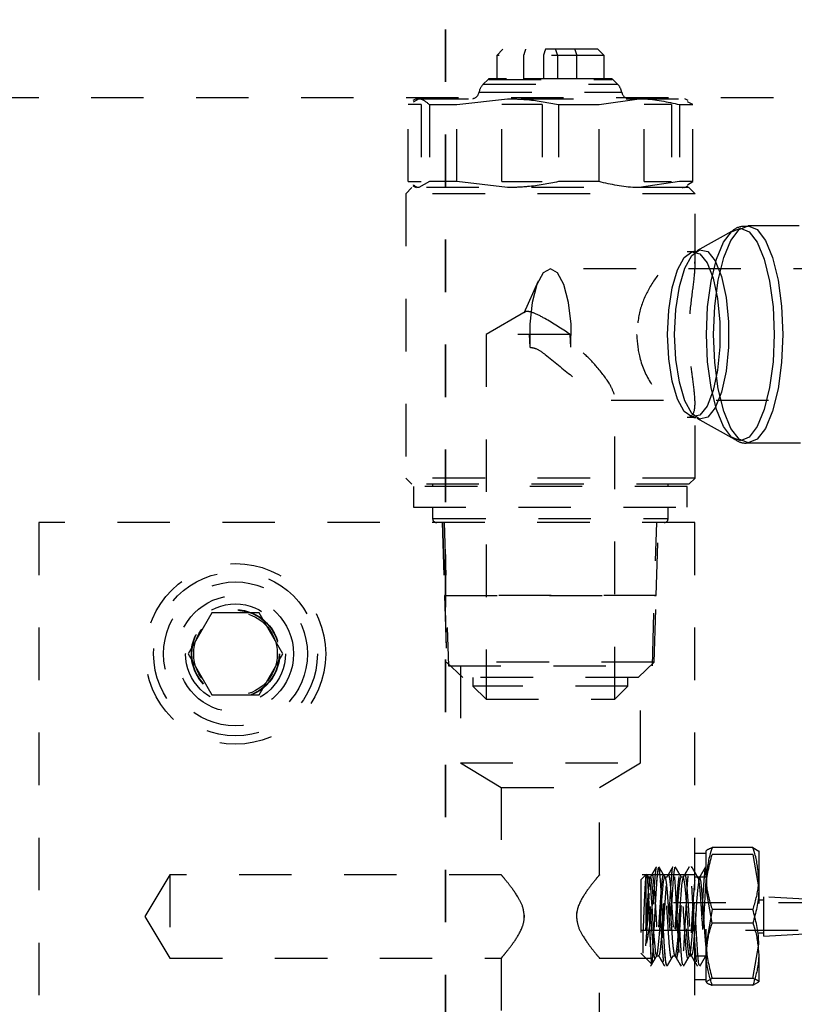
# Model space of a CAD drawing. Header units: inches. Extents: x 1880 to 2363, y -453 to -54.
# Tile 523 of 656: x 1901.94 to 1903.42, y -115.94 to -114.06. Entities that reach past the tile are written whole.
import ezdxf

# ---------------------------------------------------------------- set-up
doc = ezdxf.new("R2010")
doc.units = ezdxf.units.IN
doc.header["$LTSCALE"] = 0.5
doc.header["$MEASUREMENT"] = 0
doc.linetypes.add('HIDDEN', pattern=[0.225, 0.15, -0.075])
doc.linetypes.add('PHANTOM', pattern=[0.25, 0.125, -0.025, 0.025, -0.025, 0.025, -0.025])
doc.layers.add('SID-M-H', color=4, linetype='HIDDEN')

msp = doc.modelspace()

# ---------------------------------------------------------------- linework, layer by layer
at = {"color": 7, "linetype": 'PHANTOM', "lineweight": 35}
msp.add_line((1902.75267, -112.27932), (1902.75267, -129.63932), dxfattribs=at)
at = {"layer": 'SID-M-H'}
for p, q in [((1902.86211, -114.11692), (1902.8503, -114.12873)), ((1903.04322, -114.11692), (1902.86211, -114.11692)), ((1903.05503, -114.12873), (1903.04322, -114.11692)), ((1903.05503, -114.12873), (1902.8503, -114.12873)), ((1902.8503, -114.12873), (1902.8503, -114.17352)), ((1902.90201, -114.17313), (1902.90201, -114.12873)), ((1902.93933, -114.12873), (1902.93933, -114.17313)), ((1902.966, -114.12873), (1902.966, -114.17313)), ((1903.00332, -114.17313), (1903.00332, -114.12873)), ((1903.05503, -114.17352), (1903.05503, -114.12873)), ((1902.83379, -114.17468), (1902.82463, -114.18371)), ((1902.83512, -114.17468), (1903.07021, -114.17468)), ((1903.06876, -114.17352), (1902.83658, -114.17352)), ((1903.00332, -114.17313), (1902.90201, -114.17313)), ((1903.08071, -114.18371), (1903.07154, -114.17468)), ((1902.82514, -114.18371), (1903.08033, -114.18371)), ((1910.17767, -114.20932), (1897.67767, -114.20932)), ((1902.69676, -114.21123), (1902.69039, -114.21491)), ((1902.69158, -114.21698), (1902.70183, -114.21123)), ((1902.69676, -114.21123), (1903.20857, -114.21123)), ((1902.7742, -114.22259), (1902.87116, -114.21123)), ((1902.81736, -114.19861), (1903.08812, -114.19861)), ((1903.0453, -114.22259), (1903.12199, -114.21123)), ((1903.21494, -114.21491), (1903.20857, -114.21123)), ((1902.68157, -114.36916), (1902.68157, -114.22259)), ((1902.70665, -114.22259), (1902.68157, -114.22259)), ((1902.70665, -114.22259), (1902.70665, -114.36916)), ((1902.7221, -114.22259), (1902.7742, -114.22259)), ((1902.7221, -114.22259), (1902.7221, -114.36916)), ((1902.7742, -114.36916), (1902.7742, -114.22259)), ((1902.93721, -114.22259), (1902.86004, -114.22259)), ((1902.86004, -114.36916), (1902.86004, -114.22259)), ((1902.93721, -114.22259), (1902.93721, -114.36916)), ((1902.96812, -114.22259), (1903.0453, -114.22259)), ((1902.96812, -114.22259), (1902.96812, -114.36916)), ((1903.0453, -114.36916), (1903.0453, -114.22259)), ((1903.18323, -114.22259), (1903.13113, -114.22259)), ((1903.13113, -114.36916), (1903.13113, -114.22259)), ((1903.18323, -114.22259), (1903.18323, -114.36916)), ((1903.19868, -114.22259), (1903.19868, -114.36916)), ((1903.19868, -114.22259), (1903.22376, -114.22259)), ((1903.22376, -114.22259), (1903.21375, -114.21698)), ((1903.22376, -114.36916), (1903.22376, -114.22259)), ((1902.68889, -114.38052), (1902.67708, -114.39233)), ((1902.68157, -114.36916), (1902.70665, -114.36916)), ((1903.21645, -114.38052), (1902.68889, -114.38052)), ((1902.69064, -114.37699), (1902.69676, -114.38052)), ((1902.7221, -114.36916), (1902.70183, -114.38052)), ((1902.7742, -114.36916), (1902.7221, -114.36916)), ((1902.87116, -114.38052), (1902.7742, -114.36916)), ((1902.86004, -114.36916), (1902.93721, -114.36916)), ((1903.0453, -114.36916), (1902.96812, -114.36916)), ((1903.19868, -114.36916), (1903.12199, -114.38052)), ((1903.13113, -114.36916), (1903.18323, -114.36916)), ((1903.22376, -114.36916), (1903.19868, -114.36916)), ((1903.2035, -114.38052), (1903.20558, -114.3804)), ((1903.20857, -114.38052), (1903.21469, -114.37699)), ((1903.21374, -114.37535), (1903.22376, -114.36916)), ((1903.22826, -114.39233), (1903.21645, -114.38052)), ((1903.22826, -114.39233), (1902.67708, -114.39233)), ((1902.67708, -114.39233), (1902.67708, -114.93367)), ((1903.22826, -114.53015), (1903.22826, -114.39233)), ((1903.31244, -114.4604), (1903.32948, -114.45336)), ((1903.62669, -114.45336), (1903.32948, -114.45336)), ((1903.32948, -114.45336), (1903.34651, -114.4604)), ((1903.30317, -114.46075), (1903.23183, -114.50088)), ((1903.2823, -114.4847), (1903.29786, -114.46447)), ((1903.29656, -114.48105), (1903.31244, -114.4604)), ((1903.29786, -114.46447), (1903.31455, -114.45757)), ((1903.31455, -114.45757), (1903.33124, -114.46447)), ((1903.33124, -114.46447), (1903.34679, -114.4847)), ((1903.34651, -114.4604), (1903.36239, -114.48105)), ((1903.26895, -114.51688), (1903.2823, -114.4847)), ((1903.28292, -114.51389), (1903.29656, -114.48105)), ((1903.34679, -114.4847), (1903.36015, -114.51688)), ((1903.36239, -114.48105), (1903.37603, -114.51389)), ((1903.20766, -114.51345), (1903.22223, -114.50301)), ((1903.2088, -114.53363), (1903.22209, -114.50953)), ((1903.22598, -114.50257), (1903.21338, -114.50257)), ((1903.22209, -114.50953), (1903.23706, -114.4988)), ((1903.22223, -114.50301), (1903.23714, -114.50652)), ((1903.23706, -114.4988), (1903.25237, -114.5024)), ((1903.23714, -114.50652), (1903.25106, -114.52367)), ((1903.25237, -114.5024), (1903.26666, -114.52001)), ((1903.19471, -114.53692), (1903.20766, -114.51345)), ((1903.25106, -114.52367), (1903.26275, -114.55293)), ((1903.2587, -114.55881), (1903.26895, -114.51688)), ((1903.26666, -114.52001), (1903.27866, -114.55006)), ((1903.27246, -114.5567), (1903.28292, -114.51389)), ((1903.36015, -114.51688), (1903.3704, -114.55881)), ((1903.37603, -114.51389), (1903.38649, -114.5567)), ((1902.93888, -114.54278), (1902.9268, -114.56502)), ((1902.95267, -114.53505), (1902.93888, -114.54278)), ((1903.7158, -114.53505), (1902.95267, -114.53505)), ((1902.96645, -114.54278), (1902.95267, -114.53505)), ((1902.97853, -114.56502), (1902.96645, -114.54278)), ((1903.18454, -114.57134), (1903.19471, -114.53692)), ((1903.19835, -114.56896), (1903.2088, -114.53363)), ((1902.9295, -114.5584), (1902.90227, -114.61956)), ((1902.9268, -114.56502), (1902.91792, -114.59901)), ((1902.98741, -114.59901), (1902.97853, -114.56502)), ((1903.25226, -114.60764), (1903.2587, -114.55881)), ((1903.26275, -114.55293), (1903.27117, -114.59172)), ((1903.26589, -114.60655), (1903.27246, -114.5567)), ((1903.27866, -114.55006), (1903.28731, -114.58989)), ((1903.3704, -114.55881), (1903.37684, -114.60764)), ((1903.38649, -114.5567), (1903.39307, -114.60655)), ((1903.17805, -114.61363), (1903.18454, -114.57134)), ((1903.19169, -114.61239), (1903.19835, -114.56896)), ((1902.91792, -114.59901), (1902.91334, -114.64056)), ((1902.99199, -114.64056), (1902.98741, -114.59901)), ((1903.27117, -114.59172), (1903.27558, -114.63658)), ((1903.28731, -114.58989), (1903.29184, -114.63595)), ((1902.90457, -114.61705), (1902.83008, -114.66005)), ((1903.17582, -114.66005), (1903.17805, -114.61363)), ((1903.18941, -114.66005), (1903.19169, -114.61239)), ((1903.25006, -114.66005), (1903.25226, -114.60764)), ((1903.26364, -114.66005), (1903.26589, -114.60655)), ((1903.37684, -114.60764), (1903.37904, -114.66005)), ((1903.39307, -114.60655), (1903.39531, -114.66005)), ((1902.91334, -114.64056), (1902.91362, -114.68451)), ((1902.99171, -114.68451), (1902.99199, -114.64056)), ((1903.27558, -114.63658), (1903.27558, -114.68352)), ((1903.29184, -114.63595), (1903.29184, -114.68415)), ((1902.99038, -114.66005), (1902.83008, -114.66005)), ((1902.83008, -114.66005), (1902.83008, -115.35467)), ((1902.9123, -114.66005), (1902.91362, -114.68451)), ((1902.99171, -114.68451), (1902.99038, -114.66005)), ((1903.17805, -114.70647), (1903.17582, -114.66005)), ((1903.19169, -114.70771), (1903.18941, -114.66005)), ((1903.25226, -114.71245), (1903.25006, -114.66005)), ((1903.26589, -114.71354), (1903.26364, -114.66005)), ((1903.37904, -114.66005), (1903.37684, -114.71245)), ((1903.39531, -114.66005), (1903.39307, -114.71354)), ((1903.27558, -114.68352), (1903.27117, -114.72838)), ((1903.29184, -114.68415), (1903.28731, -114.73021)), ((1903.18454, -114.74876), (1903.17805, -114.70647)), ((1903.19835, -114.75114), (1903.19169, -114.70771)), ((1903.2587, -114.76128), (1903.25226, -114.71245)), ((1903.27246, -114.76339), (1903.26589, -114.71354)), ((1903.37684, -114.71245), (1903.3704, -114.76128)), ((1903.39307, -114.71354), (1903.38649, -114.76339)), ((1903.27117, -114.72838), (1903.26275, -114.76716)), ((1903.28731, -114.73021), (1903.27866, -114.77003)), ((1903.19471, -114.78317), (1903.18454, -114.74876)), ((1903.2088, -114.78647), (1903.19835, -114.75114)), ((1903.26275, -114.76716), (1903.25106, -114.79643)), ((1903.26895, -114.80322), (1903.2587, -114.76128)), ((1903.27866, -114.77003), (1903.26666, -114.80008)), ((1903.28292, -114.8062), (1903.27246, -114.76339)), ((1903.3704, -114.76128), (1903.36015, -114.80322)), ((1903.38649, -114.76339), (1903.37603, -114.8062)), ((1903.06819, -114.78505), (1903.7158, -114.78505)), ((1903.07525, -115.35467), (1903.07525, -114.77804)), ((1903.20766, -114.80664), (1903.19471, -114.78317)), ((1903.22209, -114.81057), (1903.2088, -114.78647)), ((1903.22826, -114.93367), (1903.22826, -114.78896)), ((1903.22223, -114.81709), (1903.20766, -114.80664)), ((1903.23706, -114.8213), (1903.22209, -114.81057)), ((1903.25106, -114.79643), (1903.23714, -114.81358)), ((1903.26666, -114.80008), (1903.25237, -114.81769)), ((1903.2823, -114.83539), (1903.26895, -114.80322)), ((1903.29656, -114.83905), (1903.28292, -114.8062)), ((1903.36015, -114.80322), (1903.34679, -114.83539)), ((1903.37603, -114.8062), (1903.36239, -114.83905)), ((1903.21356, -114.81753), (1903.22598, -114.81753)), ((1903.23714, -114.81358), (1903.22223, -114.81709)), ((1903.23183, -114.81921), (1903.30317, -114.85935)), ((1903.25237, -114.81769), (1903.23706, -114.8213)), ((1903.29786, -114.85562), (1903.2823, -114.83539)), ((1903.31244, -114.8597), (1903.29656, -114.83905)), ((1903.34679, -114.83539), (1903.33124, -114.85562)), ((1903.36239, -114.83905), (1903.34651, -114.8597)), ((1903.31455, -114.86252), (1903.29786, -114.85562)), ((1903.32948, -114.86674), (1903.31244, -114.8597)), ((1903.33124, -114.85562), (1903.31455, -114.86252)), ((1903.34651, -114.8597), (1903.32948, -114.86674)), ((1903.32948, -114.86674), (1903.62669, -114.86674)), ((1903.22826, -114.93367), (1902.67708, -114.93367)), ((1902.67708, -114.93367), (1902.68889, -114.94548)), ((1903.21645, -114.94548), (1903.22826, -114.93367)), ((1903.21645, -114.94548), (1902.68889, -114.94548)), ((1903.21349, -114.94942), (1902.69184, -114.94942)), ((1902.69184, -114.94942), (1902.69184, -114.98879)), ((1902.72826, -114.94548), (1902.72826, -114.94942)), ((1903.17708, -114.94942), (1903.17708, -114.94548)), ((1903.21349, -114.98879), (1903.21349, -114.94942)), ((1902.69184, -114.98879), (1903.21349, -114.98879)), ((1902.72826, -114.98879), (1902.72826, -115.01044)), ((1903.17708, -115.01044), (1903.17708, -114.98879)), ((1901.97767, -115.01832), (1901.97767, -116.51832)), ((1903.22767, -115.01832), (1901.97767, -115.01832)), ((1902.72976, -115.01044), (1903.17706, -115.01044)), ((1902.74671, -115.01832), (1902.75105, -115.15729)), ((1902.7471, -115.01832), (1902.75126, -115.1571)), ((1902.75017, -115.01832), (1902.75833, -115.29092)), ((1903.147, -115.29092), (1903.15517, -115.01832)), ((1903.15408, -115.1571), (1903.15823, -115.01832)), ((1903.15428, -115.15729), (1903.15862, -115.01832)), ((1903.22767, -116.51832), (1903.22767, -115.01832)), ((1903.15428, -115.1571), (1902.75105, -115.1571)), ((1902.75105, -115.1571), (1902.75105, -115.15729)), ((1903.15428, -115.15729), (1902.75105, -115.15729)), ((1902.75106, -115.15749), (1903.15427, -115.15749)), ((1902.75106, -115.15749), (1902.75501, -115.28397)), ((1902.75127, -115.15749), (1902.75506, -115.28401)), ((1902.78068, -115.1571), (1902.78068, -115.15749)), ((1903.12465, -115.15749), (1903.12465, -115.1571)), ((1903.15028, -115.28401), (1903.15407, -115.15749)), ((1903.15032, -115.28397), (1903.15427, -115.15749)), ((1903.15428, -115.15729), (1903.15428, -115.1571)), ((1902.30756, -115.19019), (1902.26246, -115.26832)), ((1902.39777, -115.19019), (1902.30756, -115.19019)), ((1902.44288, -115.26832), (1902.39777, -115.19019)), ((1902.26246, -115.26832), (1902.30756, -115.34644)), ((1902.39777, -115.34644), (1902.44288, -115.26832)), ((1903.15032, -115.28397), (1902.75501, -115.28397)), ((1902.75501, -115.28397), (1902.78556, -115.31359)), ((1903.15028, -115.28401), (1902.75506, -115.28401)), ((1902.75833, -115.29092), (1903.147, -115.29092)), ((1902.78117, -115.29092), (1902.78117, -115.47592)), ((1903.11977, -115.31359), (1903.15032, -115.28397)), ((1903.12417, -115.47592), (1903.12417, -115.29092)), ((1903.11977, -115.31359), (1902.78556, -115.31359)), ((1902.80503, -115.31359), (1902.80503, -115.32962)), ((1903.1003, -115.32962), (1903.1003, -115.31359)), ((1903.1003, -115.32962), (1902.80503, -115.32962)), ((1902.80503, -115.32962), (1902.83008, -115.35467)), ((1903.07525, -115.35467), (1903.1003, -115.32962)), ((1902.30756, -115.34644), (1902.39777, -115.34644)), ((1902.83008, -115.35467), (1903.07525, -115.35467)), ((1902.78117, -115.47592), (1903.12417, -115.47592)), ((1902.78117, -115.47592), (1902.85892, -115.52263)), ((1903.04642, -115.52263), (1903.12417, -115.47592)), ((1902.85892, -115.52263), (1903.04642, -115.52263)), ((1902.85892, -115.52263), (1902.85892, -115.68959)), ((1903.04642, -115.68952), (1903.04642, -115.52263)), ((1903.24967, -115.64832), (1903.22767, -115.64832)), ((1903.24967, -115.89281), (1903.24967, -115.64342)), ((1903.3385, -115.63733), (1903.26083, -115.63733)), ((1903.3385, -115.65031), (1903.26083, -115.65031)), ((1903.3385, -115.63733), (1903.34967, -115.64382)), ((1903.3385, -115.65031), (1903.34967, -115.7158)), ((1903.34967, -115.64342), (1903.34967, -115.89281)), ((1903.22191, -115.67575), (1903.22135, -115.67335)), ((1902.22767, -115.68882), (1902.1799, -115.76832)), ((1902.22767, -115.68882), (1902.22767, -115.84782)), ((1902.85957, -115.68882), (1902.22767, -115.68882)), ((1903.22767, -115.68882), (1903.04582, -115.68882)), ((1903.13559, -115.68769), (1903.12467, -115.69861)), ((1903.13446, -115.68882), (1903.13446, -115.84782)), ((1903.13535, -115.69116), (1903.13446, -115.69582)), ((1903.13583, -115.68794), (1903.13678, -115.69005)), ((1903.13991, -115.69396), (1903.13664, -115.68833)), ((1903.13678, -115.69005), (1903.13775, -115.7011)), ((1903.15787, -115.67563), (1903.15543, -115.69656)), ((1903.16031, -115.67698), (1903.15787, -115.67563)), ((1903.16275, -115.69951), (1903.16031, -115.67698)), ((1903.24967, -115.69332), (1903.22767, -115.69332)), ((1903.12467, -115.69861), (1903.12467, -115.83802)), ((1903.13775, -115.7011), (1903.13885, -115.72004)), ((1903.1434, -115.69362), (1903.13941, -115.69362)), ((1903.13941, -115.69433), (1903.13979, -115.69381)), ((1903.13979, -115.69381), (1903.14143, -115.69984)), ((1903.14143, -115.69984), (1903.14307, -115.71362)), ((1903.15543, -115.69656), (1903.15299, -115.73413)), ((1903.16519, -115.73858), (1903.16275, -115.69951)), ((1903.16661, -115.71632), (1903.16833, -115.70148)), ((1903.16833, -115.70148), (1903.17005, -115.6942)), ((1903.17467, -115.69361), (1903.17064, -115.69361)), ((1903.20271, -115.70877), (1903.20094, -115.7271)), ((1903.20585, -115.69361), (1903.20185, -115.69361)), ((1903.20437, -115.69718), (1903.20271, -115.70877)), ((1903.20599, -115.69364), (1903.20437, -115.69718)), ((1903.20776, -115.69856), (1903.20599, -115.69364)), ((1903.2094, -115.71137), (1903.20776, -115.69856)), ((1903.21104, -115.73064), (1903.2094, -115.71137)), ((1903.23458, -115.70305), (1903.23298, -115.71881)), ((1903.23717, -115.69361), (1903.23315, -115.69361)), ((1903.23631, -115.69469), (1903.23458, -115.70305)), ((1903.23802, -115.69466), (1903.23631, -115.69469)), ((1903.23961, -115.70298), (1903.23802, -115.69466)), ((1903.24136, -115.71868), (1903.23961, -115.70298)), ((1903.13885, -115.72004), (1903.13992, -115.74509)), ((1903.14307, -115.71362), (1903.14484, -115.73358)), ((1903.16502, -115.73706), (1903.16661, -115.71632)), ((1903.20094, -115.7271), (1903.19933, -115.75011)), ((1903.21281, -115.75415), (1903.21104, -115.73064)), ((1903.23298, -115.71881), (1903.23125, -115.74015)), ((1903.24306, -115.74), (1903.24136, -115.71868)), ((1903.26083, -115.7813), (1903.24967, -115.7158)), ((1903.35904, -115.80582), (1903.35904, -115.73082)), ((1903.46842, -115.73707), (1903.35904, -115.73082)), ((1903.68717, -115.74232), (1903.12467, -115.74232)), ((1903.13992, -115.74509), (1903.1409, -115.77269)), ((1903.14484, -115.73358), (1903.14646, -115.7575)), ((1903.15299, -115.73413), (1903.15138, -115.76396)), ((1903.16327, -115.76133), (1903.16502, -115.73706)), ((1903.16763, -115.78455), (1903.16519, -115.73858)), ((1903.23125, -115.74015), (1903.22954, -115.7647)), ((1903.24466, -115.76455), (1903.24306, -115.74)), ((1903.35904, -115.73707), (1903.34967, -115.73707)), ((1902.1799, -115.76832), (1902.22767, -115.84782)), ((1902.90256, -115.76568), (1902.90201, -115.77557)), ((1903.00277, -115.77095), (1903.00332, -115.76106)), ((1903.14646, -115.7575), (1903.14812, -115.78262)), ((1903.15138, -115.76396), (1903.14978, -115.79424)), ((1903.16157, -115.78638), (1903.16327, -115.76133)), ((1903.19933, -115.75011), (1903.19766, -115.77516)), ((1903.21444, -115.77928), (1903.21281, -115.75415)), ((1903.22954, -115.7647), (1903.22794, -115.78966)), ((1903.24478, -115.76648), (1903.24466, -115.76455)), ((1903.26083, -115.75534), (1903.24967, -115.82083)), ((1903.3385, -115.75534), (1903.26083, -115.75534)), ((1903.1409, -115.77269), (1903.142, -115.80106)), ((1903.14812, -115.78262), (1903.14989, -115.80611)), ((1903.15998, -115.80941), (1903.16157, -115.78638)), ((1903.17008, -115.82662), (1903.16763, -115.78455)), ((1903.19766, -115.77516), (1903.19589, -115.79944)), ((1903.21609, -115.80318), (1903.21444, -115.77928)), ((1903.3385, -115.7813), (1903.26083, -115.7813)), ((1903.12467, -115.79432), (1903.68717, -115.79432)), ((1903.12966, -115.83791), (1903.12966, -115.79655)), ((1903.142, -115.80106), (1903.14307, -115.82654)), ((1903.14936, -115.80687), (1903.14978, -115.79424)), ((1903.19589, -115.79944), (1903.1943, -115.82021)), ((1903.21785, -115.82311), (1903.21609, -115.80318)), ((1903.22794, -115.78966), (1903.2262, -115.81218)), ((1903.34967, -115.79957), (1903.35904, -115.79957)), ((1903.35904, -115.80582), (1903.46842, -115.79957)), ((1903.14831, -115.83239), (1903.14936, -115.80687)), ((1903.14989, -115.80611), (1903.1515, -115.82536)), ((1903.15822, -115.82777), (1903.15998, -115.80941)), ((1903.1943, -115.82021), (1903.1926, -115.83509)), ((1903.21947, -115.83685), (1903.21785, -115.82311)), ((1903.2262, -115.81218), (1903.2245, -115.82976)), ((1903.3385, -115.88632), (1903.34967, -115.82083)), ((1903.12467, -115.83802), (1903.14511, -115.85846)), ((1903.14307, -115.82654), (1903.14405, -115.84558)), ((1903.14719, -115.85019), (1903.14831, -115.83239)), ((1903.1515, -115.82536), (1903.15317, -115.83812)), ((1903.15317, -115.83812), (1903.15493, -115.84299)), ((1903.15493, -115.84299), (1903.15653, -115.8394)), ((1903.15505, -115.84302), (1903.15906, -115.84302)), ((1903.15653, -115.8394), (1903.15822, -115.82777)), ((1903.17252, -115.85516), (1903.17008, -115.82662)), ((1903.18623, -115.84302), (1903.19026, -115.84302)), ((1903.1897, -115.8425), (1903.19482, -115.85131)), ((1903.1926, -115.83509), (1903.19085, -115.84242)), ((1903.21751, -115.84302), (1903.22151, -115.84302)), ((1903.22114, -115.84283), (1903.21947, -115.83685)), ((1903.2229, -115.84037), (1903.22114, -115.84283)), ((1903.2245, -115.82976), (1903.2229, -115.84037)), ((1903.22767, -115.84332), (1903.24967, -115.84332)), ((1903.24876, -115.84302), (1903.24967, -115.84302)), ((1902.22767, -115.84782), (1902.85951, -115.84782)), ((1902.85892, -115.84711), (1902.85892, -116.014)), ((1903.04576, -115.84782), (1903.22767, -115.84782)), ((1903.04642, -116.014), (1903.04642, -115.84705)), ((1903.14405, -115.84558), (1903.14516, -115.85696)), ((1903.14516, -115.85696), (1903.14621, -115.85854)), ((1903.14621, -115.85854), (1903.14719, -115.85019)), ((1903.16114, -115.84711), (1903.16397, -115.85197)), ((1903.17457, -115.86161), (1903.17252, -115.85516)), ((1903.19945, -115.85929), (1903.20155, -115.8629)), ((1903.22366, -115.84724), (1903.22748, -115.85382)), ((1903.22767, -115.88832), (1903.24967, -115.88832)), ((1903.26083, -115.88632), (1903.24967, -115.89281)), ((1903.3385, -115.88632), (1903.26083, -115.88632)), ((1903.3385, -115.8993), (1903.26083, -115.8993)), ((1903.3385, -115.8993), (1903.34967, -115.89281))]:
    msp.add_line(p, q, dxfattribs=at)
for radius in [0.17188, 0.156, 0.137, 0.11063, 0.095, 0.08397, 0.0837, 0.08318, 0.0795]:
    msp.add_circle((1902.35267, -115.26832), radius, dxfattribs=at)
for centre, radius, start, end in [((1902.83658, -114.17746), 0.00394, 90, 134.99922), ((1903.06876, -114.17746), 0.00394, 45.00078, 90), ((1902.84397, -114.20334), 0.02756, 134.58995, 170.11999), ((1903.06136, -114.20334), 0.02756, 9.88001, 45.41005), ((1902.80131, -114.19587), 0.01575, 282.83858, 350.00003), ((1903.10402, -114.19587), 0.01575, 189.99997, 257.16142), ((1902.73613, -115.01044), 0.00787, 180, 270), ((1903.1692, -115.01044), 0.00787, 270, 0)]:
    msp.add_arc(centre, radius, start, end, dxfattribs=at)
for points, knots in [([(1902.90201, -114.12873), (1902.90291, -114.12595), (1902.90419, -114.12201), (1902.90548, -114.11808), (1902.90585, -114.11692)], [0, 0, 0, 0, 0.70556425, 1, 1, 1, 1]), ([(1902.94317, -114.11692), (1902.9428, -114.11808), (1902.94151, -114.12201), (1902.94023, -114.12595), (1902.93933, -114.12873)], [0, 0, 0, 0, 0.2944357, 1, 1, 1, 1]), ([(1902.96216, -114.11692), (1902.96254, -114.11808), (1902.96382, -114.12201), (1902.9651, -114.12595), (1902.966, -114.12873)], [0, 0, 0, 0, 0.2944357, 1, 1, 1, 1]), ([(1903.00332, -114.12873), (1903.00242, -114.12595), (1903.00114, -114.12201), (1902.99986, -114.11808), (1902.99948, -114.11692)], [0, 0, 0, 0, 0.7055643, 1, 1, 1, 1]), ([(1902.70183, -114.21123), (1902.70253, -114.21125), (1902.70933, -114.21147), (1902.71606, -114.21733), (1902.7221, -114.22259)], [0, 0, 0, 0, 0.1020887, 1, 1, 1, 1]), ([(1902.87116, -114.21123), (1902.88389, -114.21155), (1902.91649, -114.21238), (1902.94857, -114.21873), (1902.96812, -114.22259)], [0, 0, 0, 0, 0.3905065, 1, 1, 1, 1]), ([(1903.12199, -114.21123), (1903.12462, -114.21125), (1903.15036, -114.21147), (1903.17582, -114.21733), (1903.19868, -114.22259)], [0, 0, 0, 0, 0.1020887, 1, 1, 1, 1]), ([(1902.70183, -114.38052), (1902.70114, -114.38052), (1902.6977, -114.3805), (1902.6943, -114.37764), (1902.69159, -114.37535)], [0, 0, 0, 0, 0.2020796, 1, 1, 1, 1]), ([(1902.96812, -114.36916), (1902.94857, -114.37302), (1902.91649, -114.37937), (1902.88389, -114.3802), (1902.87116, -114.38052)], [0, 0, 0, 0, 0.6094935, 1, 1, 1, 1]), ([(1903.12199, -114.38052), (1903.11936, -114.3805), (1903.09362, -114.38028), (1903.06816, -114.37442), (1903.0453, -114.36916)], [0, 0, 0, 0, 0.1020887, 1, 1, 1, 1]), ([(1903.3294, -114.45475), (1903.32613, -114.45444), (1903.31487, -114.45336), (1903.30299, -114.45905), (1903.29725, -114.465), (1903.29671, -114.46556)], [0, 0, 0, 0, 0.2698454, 0.93127, 1, 1, 1, 1]), ([(1903.11689, -114.66005), (1903.11834, -114.64403), (1903.12123, -114.61207), (1903.14143, -114.5686), (1903.16803, -114.5316), (1903.19625, -114.50672), (1903.21691, -114.49995), (1903.22716, -114.50949), (1903.22919, -114.53208), (1903.22495, -114.56812), (1903.21867, -114.61404), (1903.21645, -114.66332), (1903.21909, -114.70797), (1903.22456, -114.74984), (1903.22926, -114.78677), (1903.22735, -114.81249), (1903.21468, -114.82024), (1903.1943, -114.81144), (1903.16943, -114.78952), (1903.14275, -114.7542), (1903.12103, -114.70897), (1903.11815, -114.67488), (1903.11689, -114.66005)], [0, 0, 0, 0, 0.04743726, 0.09465819, 0.14708253, 0.20439612, 0.25658746, 0.30292443, 0.34971155, 0.40182234, 0.45903371, 0.503124, 0.5472397, 0.59197235, 0.64415591, 0.70147564, 0.75406556, 0.80056424, 0.84717865, 0.89895109, 0.95605568, 1, 1, 1, 1]), ([(1903.22987, -114.50177), (1903.22922, -114.50221), (1903.2284, -114.50277), (1903.22651, -114.50239), (1903.22613, -114.50231)], [0, 0, 0, 0, 0.79658302, 1, 1, 1, 1]), ([(1902.99038, -114.66005), (1902.97398, -114.64928), (1902.94862, -114.63264), (1902.9197, -114.61801), (1902.90511, -114.61525), (1902.89905, -114.62261), (1902.90505, -114.64139), (1902.91094, -114.65657), (1902.9123, -114.66005)], [0, 0, 0, 0, 0.26312097, 0.40693221, 0.51803372, 0.62915498, 0.91489529, 1, 1, 1, 1]), ([(1902.91362, -114.68451), (1902.91699, -114.68503), (1902.92746, -114.68665), (1902.95432, -114.70704), (1902.98878, -114.73633), (1903.02615, -114.76458), (1903.05142, -114.78009), (1903.06727, -114.78596), (1903.07488, -114.78488), (1903.07455, -114.77984), (1903.07444, -114.77804)], [0, 0, 0, 0, 0.04041386, 0.12580767, 0.37698698, 0.55965148, 0.69872812, 0.8166156, 0.93475397, 1, 1, 1, 1]), ([(1903.07464, -114.77444), (1903.07219, -114.76833), (1903.06636, -114.75379), (1903.04414, -114.72449), (1903.02186, -114.70028), (1903.0059, -114.6883), (1902.99729, -114.68479), (1902.99288, -114.68457), (1902.99171, -114.68451)], [0, 0, 0, 0, 0.2487454, 0.5908648, 0.8253072, 0.9166951, 0.9778976, 1, 1, 1, 1]), ([(1903.22619, -114.8181), (1903.22761, -114.81811), (1903.23023, -114.81813), (1903.22987, -114.818), (1903.22971, -114.81794)], [0, 0, 0, 0, 0.5439636, 1, 1, 1, 1]), ([(1903.29919, -114.85567), (1903.30092, -114.85721), (1903.30812, -114.86366), (1903.3204, -114.8683), (1903.329, -114.8663), (1903.32998, -114.86607)], [0, 0, 0, 0, 0.2184743, 0.9115151, 1, 1, 1, 1]), ([(1903.26083, -115.63733), (1903.2595, -115.6412), (1903.25291, -115.66041), (1903.25111, -115.68038), (1903.24967, -115.69633)], [0, 0, 0, 0, 0.2013294, 1, 1, 1, 1]), ([(1903.24967, -115.64382), (1903.24968, -115.64367), (1903.24984, -115.64148), (1903.25553, -115.63933), (1903.26083, -115.63733)], [0, 0, 0, 0, 0.0701652, 1, 1, 1, 1]), ([(1903.24967, -115.7158), (1903.24968, -115.71425), (1903.24984, -115.69214), (1903.25553, -115.67046), (1903.26083, -115.65031)], [0, 0, 0, 0, 0.0701652, 1, 1, 1, 1]), ([(1903.34967, -115.69633), (1903.34823, -115.68038), (1903.34642, -115.66041), (1903.33983, -115.6412), (1903.3385, -115.63733)], [0, 0, 0, 0, 0.79867062, 1, 1, 1, 1]), ([(1903.15454, -115.67388), (1903.15257, -115.67728), (1903.14862, -115.68407), (1903.14467, -115.69086), (1903.1427, -115.69426)], [0, 0, 0, 0, 0.5001851, 1, 1, 1, 1]), ([(1903.15458, -115.67381), (1903.15306, -115.67642), (1903.15003, -115.68165), (1903.14699, -115.68687), (1903.14547, -115.68948)], [0, 0, 0, 0, 0.5001515, 1, 1, 1, 1]), ([(1903.18585, -115.6746), (1903.1858, -115.67447), (1903.18494, -115.67234), (1903.18326, -115.68886), (1903.18082, -115.72363), (1903.17838, -115.77086), (1903.17594, -115.81683), (1903.17349, -115.85203), (1903.17105, -115.86652), (1903.16861, -115.85889), (1903.16617, -115.82888), (1903.16373, -115.7853), (1903.16129, -115.73724), (1903.15885, -115.69722), (1903.15676, -115.67477), (1903.15549, -115.67584), (1903.15503, -115.67622)], [0, 0, 0, 0, 0.0049836, 0.084199, 0.1634143, 0.2426296, 0.3218448, 0.40106, 0.4802752, 0.5594903, 0.6387054, 0.7179205, 0.7971355, 0.8763505, 0.9555655, 1, 1, 1, 1]), ([(1903.18587, -115.67463), (1903.18581, -115.67449), (1903.18494, -115.67233), (1903.18326, -115.68884), (1903.18082, -115.72364), (1903.17838, -115.77086), (1903.17594, -115.81683), (1903.17349, -115.85203), (1903.17105, -115.86652), (1903.16861, -115.85889), (1903.16617, -115.82888), (1903.16373, -115.7853), (1903.16129, -115.73724), (1903.15885, -115.69722), (1903.15676, -115.67477), (1903.15549, -115.67584), (1903.15504, -115.67622)], [0, 0, 0, 0, 0.0054316, 0.0846117, 0.1637917, 0.2429717, 0.3221517, 0.4013316, 0.4805115, 0.5596913, 0.6388712, 0.7180509, 0.7972307, 0.8764104, 0.9555901, 1, 1, 1, 1]), ([(1903.1685, -115.6895), (1903.16698, -115.68689), (1903.16394, -115.68167), (1903.16091, -115.67645), (1903.1594, -115.67384)], [0, 0, 0, 0, 0.4998231, 1, 1, 1, 1]), ([(1903.17129, -115.6943), (1903.1693, -115.69089), (1903.16534, -115.68407), (1903.16138, -115.67726), (1903.15941, -115.67385)], [0, 0, 0, 0, 0.4995548, 1, 1, 1, 1]), ([(1903.18587, -115.67392), (1903.1839, -115.67731), (1903.17995, -115.6841), (1903.176, -115.69089), (1903.17402, -115.69429)], [0, 0, 0, 0, 0.5002806, 1, 1, 1, 1]), ([(1903.18961, -115.67426), (1903.18879, -115.67828), (1903.18717, -115.68634), (1903.18472, -115.72429), (1903.18228, -115.77076), (1903.17984, -115.81659), (1903.17743, -115.85268), (1903.17583, -115.85916), (1903.17504, -115.86235)], [0, 0, 0, 0, 0.1676131, 0.3352261, 0.502839, 0.6704519, 0.8380647, 1, 1, 1, 1]), ([(1903.18961, -115.67426), (1903.18879, -115.67828), (1903.18717, -115.68634), (1903.18472, -115.72429), (1903.18228, -115.77076), (1903.17984, -115.81659), (1903.17743, -115.85267), (1903.17583, -115.85915), (1903.17504, -115.86233)], [0, 0, 0, 0, 0.1676457, 0.3352912, 0.5029367, 0.6705822, 0.8382275, 1, 1, 1, 1]), ([(1903.18586, -115.67394), (1903.18434, -115.67655), (1903.18131, -115.68177), (1903.17827, -115.68698), (1903.17676, -115.68959)], [0, 0, 0, 0, 0.5001666, 1, 1, 1, 1]), ([(1903.24881, -115.67449), (1903.24861, -115.67425), (1903.24792, -115.67343), (1903.24642, -115.68221), (1903.24429, -115.70758), (1903.24185, -115.75143), (1903.23941, -115.7992), (1903.23697, -115.84008), (1903.23453, -115.86322), (1903.23209, -115.86498), (1903.22965, -115.84287), (1903.22721, -115.80397), (1903.22476, -115.75626), (1903.22232, -115.71126), (1903.21988, -115.68036), (1903.21744, -115.66927), (1903.215, -115.68264), (1903.21256, -115.71531), (1903.21012, -115.76108), (1903.20767, -115.80847), (1903.20523, -115.84595), (1903.20279, -115.86593), (1903.20035, -115.86182), (1903.19791, -115.83662), (1903.19547, -115.79461), (1903.19303, -115.74648), (1903.19058, -115.70447), (1903.18836, -115.67676), (1903.18694, -115.676), (1903.18634, -115.67568)], [0, 0, 0, 0, 0.00976859, 0.03335318, 0.07242932, 0.11150545, 0.15058156, 0.18965765, 0.22873372, 0.26780977, 0.30688581, 0.34596183, 0.38503784, 0.42411382, 0.46318979, 0.50226574, 0.54134167, 0.58041759, 0.61949349, 0.65856937, 0.69764523, 0.73672108, 0.77579691, 0.81487272, 0.85394851, 0.89302429, 0.93210004, 0.97117579, 1, 1, 1, 1]), ([(1903.22767, -115.81054), (1903.22751, -115.80788), (1903.22655, -115.79128), (1903.22476, -115.75618), (1903.22232, -115.71128), (1903.21988, -115.68035), (1903.21744, -115.66927), (1903.215, -115.68264), (1903.21256, -115.71531), (1903.21012, -115.76108), (1903.20767, -115.80847), (1903.20523, -115.84595), (1903.20279, -115.86593), (1903.20035, -115.86182), (1903.19791, -115.83662), (1903.19547, -115.79461), (1903.19303, -115.74648), (1903.19058, -115.70447), (1903.18836, -115.67676), (1903.18694, -115.676), (1903.18634, -115.67568)], [0, 0, 0, 0, 0.0112625, 0.0703344, 0.1294063, 0.1884782, 0.24755, 0.3066218, 0.3656936, 0.4247654, 0.4838371, 0.5429088, 0.6019805, 0.6610522, 0.7201238, 0.7791954, 0.838267, 0.8973386, 0.9564101, 1, 1, 1, 1]), ([(1903.20242, -115.69408), (1903.20045, -115.69069), (1903.1965, -115.68391), (1903.19256, -115.67713), (1903.19059, -115.67374)], [0, 0, 0, 0, 0.49981486, 1, 1, 1, 1]), ([(1903.19979, -115.68953), (1903.19827, -115.68693), (1903.19524, -115.68171), (1903.1922, -115.6765), (1903.19069, -115.67389)], [0, 0, 0, 0, 0.49987208, 1, 1, 1, 1]), ([(1903.2172, -115.67358), (1903.21522, -115.67698), (1903.21128, -115.68378), (1903.20733, -115.69059), (1903.20536, -115.69399)], [0, 0, 0, 0, 0.5002337, 1, 1, 1, 1]), ([(1903.21717, -115.67362), (1903.21565, -115.67624), (1903.21262, -115.68147), (1903.20958, -115.6867), (1903.20807, -115.68931)], [0, 0, 0, 0, 0.50017, 1, 1, 1, 1]), ([(1903.23704, -115.86043), (1903.23669, -115.86106), (1903.23553, -115.86316), (1903.23355, -115.84203), (1903.23111, -115.80421), (1903.22867, -115.75612), (1903.22623, -115.71157), (1903.22379, -115.67926), (1903.22216, -115.67532), (1903.22135, -115.67335)], [0, 0, 0, 0, 0.06688213, 0.22240195, 0.3779217, 0.53344138, 0.68896099, 0.84448053, 1, 1, 1, 1]), ([(1903.22796, -115.68416), (1903.22746, -115.68329), (1903.22544, -115.67981), (1903.22341, -115.67632), (1903.2219, -115.6737)], [0, 0, 0, 0, 0.2493494, 1, 1, 1, 1]), ([(1903.23383, -115.69428), (1903.23185, -115.69088), (1903.2279, -115.68408), (1903.22396, -115.67727), (1903.22198, -115.67387)], [0, 0, 0, 0, 0.4997129, 1, 1, 1, 1]), ([(1903.24836, -115.67388), (1903.24639, -115.67727), (1903.24245, -115.68405), (1903.23851, -115.69083), (1903.23654, -115.69421)], [0, 0, 0, 0, 0.5001643, 1, 1, 1, 1]), ([(1902.90298, -115.76832), (1902.90241, -115.76287), (1902.90102, -115.74973), (1902.88974, -115.72861), (1902.87553, -115.70895), (1902.86437, -115.69527), (1902.85906, -115.68898), (1902.85944, -115.68944), (1902.85957, -115.68959)], [0, 0, 0, 0, 0.1222187, 0.2948889, 0.5523556, 0.7533198, 0.9183281, 1, 1, 1, 1]), ([(1903.04582, -115.68952), (1903.04599, -115.68932), (1903.04664, -115.68855), (1903.04273, -115.69317), (1903.03409, -115.70365), (1903.01997, -115.72202), (1903.00666, -115.7438), (1903.00251, -115.76081), (1903.00238, -115.76723), (1903.00235, -115.76832)], [0, 0, 0, 0, 0.05443527, 0.20875479, 0.3706623, 0.61091241, 0.85547022, 0.97567118, 1, 1, 1, 1]), ([(1903.12966, -115.79655), (1903.12995, -115.79044), (1903.13059, -115.77653), (1903.13145, -115.75266), (1903.13256, -115.72809), (1903.13366, -115.70722), (1903.13459, -115.69276), (1903.13571, -115.6861), (1903.1368, -115.68852), (1903.13773, -115.70002), (1903.13887, -115.71921), (1903.13994, -115.74448), (1903.14088, -115.77303), (1903.14203, -115.80178), (1903.14309, -115.8275), (1903.14402, -115.84713), (1903.14518, -115.85868), (1903.14623, -115.86025), (1903.14717, -115.85155), (1903.14834, -115.83358), (1903.14918, -115.8126), (1903.14964, -115.7985), (1903.14978, -115.79424)], [0, 0, 0, 0, 0.0359788, 0.081973, 0.1293086, 0.1778058, 0.2256938, 0.2750492, 0.3254945, 0.375273, 0.4266541, 0.4790398, 0.5307155, 0.5841269, 0.6384438, 0.6920255, 0.7474709, 0.8037084, 0.8592071, 0.9166887, 0.9748349, 1, 1, 1, 1]), ([(1903.13446, -115.69582), (1903.13451, -115.69526), (1903.13484, -115.69151), (1903.1352, -115.69005), (1903.1355, -115.68882)], [0, 0, 0, 0, 0.1501789, 1, 1, 1, 1]), ([(1903.13446, -115.82412), (1903.13459, -115.82251), (1903.13524, -115.81439), (1903.1366, -115.79659), (1903.13835, -115.76986), (1903.13984, -115.74292), (1903.14166, -115.71873), (1903.14338, -115.70072), (1903.14454, -115.69083), (1903.14536, -115.69048), (1903.14558, -115.69038)], [0, 0, 0, 0, 0.0374247, 0.1885908, 0.3398146, 0.4910382, 0.6422036, 0.7934455, 0.9446553, 1, 1, 1, 1]), ([(1903.15229, -115.84775), (1903.15228, -115.84777), (1903.15174, -115.84927), (1903.15046, -115.84394), (1903.14879, -115.83145), (1903.14728, -115.81072), (1903.14541, -115.78552), (1903.14377, -115.75826), (1903.14223, -115.7322), (1903.14035, -115.71006), (1903.13874, -115.69518), (1903.13756, -115.68824), (1903.1368, -115.68946), (1903.13663, -115.68972)], [0, 0, 0, 0, 0.0016689, 0.109232, 0.2168624, 0.32445, 0.432011, 0.539653, 0.6472331, 0.7547926, 0.8624415, 0.9700157, 1, 1, 1, 1]), ([(1903.19026, -115.84202), (1903.18993, -115.84209), (1903.18908, -115.84227), (1903.18756, -115.83302), (1903.18576, -115.81645), (1903.18427, -115.79406), (1903.18249, -115.76887), (1903.18073, -115.74358), (1903.17923, -115.72109), (1903.17742, -115.70396), (1903.17571, -115.69411), (1903.17419, -115.69266), (1903.17236, -115.69977), (1903.17068, -115.71464), (1903.16914, -115.7356), (1903.1673, -115.76024), (1903.16566, -115.78581), (1903.1641, -115.8094), (1903.16223, -115.82833), (1903.16064, -115.84048), (1903.15905, -115.84444), (1903.15718, -115.8398), (1903.15561, -115.82706), (1903.15399, -115.80766), (1903.15212, -115.78383), (1903.15059, -115.75821), (1903.14893, -115.73379), (1903.14707, -115.71311), (1903.14556, -115.69933), (1903.14428, -115.69299), (1903.14355, -115.69418), (1903.1434, -115.69442)], [0, 0, 0, 0, 0.0224474, 0.0583078, 0.0941815, 0.1300589, 0.1659192, 0.2017967, 0.2376698, 0.2735299, 0.3094112, 0.3452804, 0.3811405, 0.4170254, 0.4528911, 0.4887514, 0.5246393, 0.5605022, 0.5963631, 0.632253, 0.668114, 0.7039759, 0.7398666, 0.7757264, 0.8115899, 0.8474798, 0.8833393, 0.919205, 0.9550921, 0.9909518, 1, 1, 1, 1]), ([(1903.14618, -115.68976), (1903.14635, -115.68949), (1903.14712, -115.6883), (1903.14841, -115.69536), (1903.14991, -115.71039), (1903.15179, -115.73261), (1903.15343, -115.75871), (1903.15496, -115.78595), (1903.15684, -115.81116), (1903.15845, -115.83155), (1903.16002, -115.84477), (1903.1619, -115.84934), (1903.16347, -115.84475), (1903.16508, -115.8315), (1903.16695, -115.81112), (1903.16849, -115.78587), (1903.17014, -115.75865), (1903.17199, -115.7325), (1903.17351, -115.71056), (1903.1752, -115.69463), (1903.17636, -115.69114), (1903.17693, -115.68941)], [0, 0, 0, 0, 0.0161702, 0.0709341, 0.1256753, 0.1804032, 0.2351728, 0.2899103, 0.3446375, 0.3994104, 0.4541449, 0.5088726, 0.563646, 0.6183785, 0.6731079, 0.7278796, 0.7826108, 0.8373432, 0.8921116, 0.946842, 1, 1, 1, 1]), ([(1903.15787, -115.67563), (1903.15706, -115.68131), (1903.15543, -115.69268), (1903.15326, -115.72843), (1903.15138, -115.764), (1903.15031, -115.78416), (1903.14978, -115.79424)], [0, 0, 0, 0, 0.3010771, 0.60215406, 0.80094964, 1, 1, 1, 1]), ([(1903.15396, -115.67563), (1903.15328, -115.67996), (1903.15193, -115.68863), (1903.15057, -115.70967), (1903.14989, -115.72019)], [0, 0, 0, 0, 0.4997994, 1, 1, 1, 1]), ([(1903.16738, -115.68925), (1903.16681, -115.69107), (1903.16568, -115.6947), (1903.16387, -115.71087), (1903.16239, -115.73291), (1903.1606, -115.75912), (1903.15884, -115.7863), (1903.15736, -115.81156), (1903.15553, -115.83159), (1903.15399, -115.8443), (1903.15309, -115.8459), (1903.15272, -115.84657)], [0, 0, 0, 0, 0.11473404, 0.22949765, 0.34428719, 0.459021, 0.5737975, 0.68857583, 0.80330911, 0.91809933, 1, 1, 1, 1]), ([(1903.17457, -115.86161), (1903.17389, -115.86068), (1903.17239, -115.85864), (1903.17008, -115.8285), (1903.16763, -115.7854), (1903.16519, -115.73722), (1903.16275, -115.69723), (1903.16066, -115.67475), (1903.15939, -115.67582), (1903.15893, -115.67621)], [0, 0, 0, 0, 0.1313099, 0.2873975, 0.4434849, 0.5995723, 0.7556597, 0.9117469, 1, 1, 1, 1]), ([(1903.18346, -115.84673), (1903.18313, -115.84684), (1903.18226, -115.84711), (1903.18086, -115.83745), (1903.179, -115.81997), (1903.17747, -115.79624), (1903.1758, -115.76946), (1903.17395, -115.74255), (1903.17244, -115.71846), (1903.17073, -115.70035), (1903.1691, -115.6899), (1903.16823, -115.68982), (1903.16787, -115.68978)], [0, 0, 0, 0, 0.0652372, 0.1727817, 0.2803237, 0.3879442, 0.4954866, 0.6030355, 0.7106484, 0.8181898, 0.9257477, 1, 1, 1, 1]), ([(1903.17745, -115.68975), (1903.17782, -115.68982), (1903.17871, -115.68998), (1903.18027, -115.7006), (1903.18207, -115.71882), (1903.18356, -115.74299), (1903.18534, -115.76992), (1903.1871, -115.79667), (1903.18859, -115.82032), (1903.1904, -115.83768), (1903.19189, -115.84718), (1903.19272, -115.84684), (1903.19303, -115.84672)], [0, 0, 0, 0, 0.0760654, 0.1836069, 0.2911713, 0.3987692, 0.5063104, 0.6138865, 0.7214737, 0.8290147, 0.9366033, 1, 1, 1, 1]), ([(1903.19757, -115.69247), (1903.19706, -115.696), (1903.19602, -115.70306), (1903.19415, -115.72331), (1903.19253, -115.74805), (1903.19098, -115.77527), (1903.1891, -115.80157), (1903.1875, -115.8244), (1903.18593, -115.83991), (1903.18459, -115.84752), (1903.18401, -115.84707), (1903.18397, -115.84703)], [0, 0, 0, 0, 0.1237623, 0.2474973, 0.3713315, 0.495086, 0.6188205, 0.7426593, 0.8664081, 0.9901448, 1, 1, 1, 1]), ([(1903.20587, -115.86069), (1903.20533, -115.86071), (1903.20398, -115.86076), (1903.20181, -115.83606), (1903.19937, -115.79476), (1903.19693, -115.74644), (1903.19449, -115.70447), (1903.19226, -115.67673), (1903.19084, -115.67598), (1903.19024, -115.67565)], [0, 0, 0, 0, 0.1030968, 0.2592868, 0.4154768, 0.5716667, 0.7278565, 0.8840462, 1, 1, 1, 1]), ([(1903.20587, -115.86069), (1903.20533, -115.86071), (1903.20398, -115.86077), (1903.20181, -115.83606), (1903.19937, -115.79476), (1903.19693, -115.74644), (1903.19449, -115.70447), (1903.19226, -115.67673), (1903.19084, -115.67598), (1903.19024, -115.67566)], [0, 0, 0, 0, 0.1032542, 0.2594241, 0.4155939, 0.5717637, 0.7279334, 0.884103, 1, 1, 1, 1]), ([(1903.19368, -115.84705), (1903.19427, -115.84494), (1903.19545, -115.84071), (1903.19717, -115.82379), (1903.19866, -115.80123), (1903.20053, -115.77478), (1903.20219, -115.74766), (1903.20371, -115.72276), (1903.20559, -115.70342), (1903.20698, -115.69173), (1903.20785, -115.69065), (1903.20818, -115.69024)], [0, 0, 0, 0, 0.1161591, 0.2323846, 0.3485734, 0.4647307, 0.5809695, 0.6971495, 0.8133045, 0.9295534, 1, 1, 1, 1]), ([(1903.21474, -115.84711), (1903.21463, -115.84733), (1903.21394, -115.84868), (1903.21263, -115.84232), (1903.21115, -115.82816), (1903.20934, -115.80646), (1903.2076, -115.78065), (1903.20611, -115.75336), (1903.20427, -115.72787), (1903.20257, -115.70668), (1903.20109, -115.6934), (1903.19974, -115.68763), (1903.19913, -115.68909), (1903.19908, -115.68922)], [0, 0, 0, 0, 0.020982, 0.1285875, 0.2362061, 0.3437776, 0.4513956, 0.5590039, 0.6665746, 0.7742056, 0.8818044, 0.9893735, 1, 1, 1, 1]), ([(1903.20863, -115.68928), (1903.20869, -115.68913), (1903.20929, -115.68768), (1903.21065, -115.69355), (1903.21222, -115.70699), (1903.21382, -115.72827), (1903.21569, -115.75381), (1903.21725, -115.7811), (1903.21888, -115.80686), (1903.22074, -115.82847), (1903.22227, -115.84249), (1903.22349, -115.84874), (1903.22418, -115.84736), (1903.22428, -115.84715)], [0, 0, 0, 0, 0.0124088, 0.1199761, 0.2276341, 0.3352134, 0.4427829, 0.5504396, 0.6580156, 0.7655898, 0.8732414, 0.9808154, 1, 1, 1, 1]), ([(1903.24967, -115.69071), (1903.24902, -115.69907), (1903.24771, -115.71579), (1903.2456, -115.75474), (1903.24332, -115.79891), (1903.24088, -115.84104), (1903.23925, -115.85345), (1903.23844, -115.85966)], [0, 0, 0, 0, 0.1744227, 0.3486797, 0.5657866, 0.7828933, 1, 1, 1, 1]), ([(1903.14274, -115.69521), (1903.14252, -115.69534), (1903.1417, -115.69585), (1903.14054, -115.70542), (1903.1388, -115.72263), (1903.137, -115.74554), (1903.1355, -115.7709), (1903.13374, -115.79601), (1903.13197, -115.81789), (1903.13074, -115.83146), (1903.12992, -115.83639), (1903.12966, -115.83791)], [0, 0, 0, 0, 0.047323, 0.1752893, 0.3031732, 0.4310995, 0.5590504, 0.6869342, 0.8148736, 0.9428091, 1, 1, 1, 1]), ([(1903.17064, -115.69461), (1903.17097, -115.69454), (1903.17182, -115.69438), (1903.17339, -115.70368), (1903.17513, -115.72029), (1903.17664, -115.7427), (1903.17846, -115.7679), (1903.18015, -115.79318), (1903.18168, -115.81565), (1903.18352, -115.83274), (1903.18518, -115.84256), (1903.18673, -115.84396), (1903.18859, -115.8368), (1903.1902, -115.82189), (1903.19178, -115.8009), (1903.19364, -115.77625), (1903.19522, -115.75068), (1903.19683, -115.72711), (1903.1987, -115.70821), (1903.20025, -115.69611), (1903.20189, -115.69219), (1903.20375, -115.69688), (1903.20527, -115.70966), (1903.20695, -115.72909), (1903.20879, -115.75294), (1903.2103, -115.77857), (1903.21201, -115.80297), (1903.21383, -115.82362), (1903.21532, -115.83736), (1903.21665, -115.84367), (1903.21737, -115.84247), (1903.21751, -115.84223)], [0, 0, 0, 0, 0.0226482, 0.058508, 0.0943873, 0.1302578, 0.1661175, 0.2020007, 0.2378675, 0.2737275, 0.3096139, 0.3454778, 0.3813382, 0.4172273, 0.4530889, 0.4889502, 0.5248408, 0.5607009, 0.5965637, 0.6324543, 0.6683138, 0.7041787, 0.7400673, 0.775927, 0.8117945, 0.8476795, 0.8835397, 0.9194104, 0.9552912, 0.9911515, 1, 1, 1, 1]), ([(1903.22767, -115.69977), (1903.22718, -115.70459), (1903.22617, -115.71464), (1903.22454, -115.73754), (1903.2227, -115.76401), (1903.2212, -115.7911), (1903.21947, -115.81568), (1903.21766, -115.83442), (1903.21646, -115.84516), (1903.21561, -115.84591), (1903.21535, -115.84614)], [0, 0, 0, 0, 0.1248899, 0.260501, 0.3961294, 0.5318275, 0.6674408, 0.8030818, 0.9387672, 1, 1, 1, 1]), ([(1903.21814, -115.84145), (1903.21837, -115.84131), (1903.21919, -115.84079), (1903.22036, -115.83114), (1903.22215, -115.81389), (1903.2239, -115.79095), (1903.2254, -115.76559), (1903.22721, -115.74048), (1903.22892, -115.71867), (1903.23045, -115.70189), (1903.23165, -115.6972), (1903.23225, -115.69486)], [0, 0, 0, 0, 0.04660422, 0.16580121, 0.28494389, 0.40414594, 0.52332921, 0.6424717, 0.76168659, 0.88085729, 1, 1, 1, 1]), ([(1903.23315, -115.69467), (1903.23341, -115.69444), (1903.23424, -115.69371), (1903.23548, -115.70156), (1903.23734, -115.71694), (1903.23897, -115.7386), (1903.24054, -115.76352), (1903.2424, -115.78899), (1903.24399, -115.81211), (1903.24559, -115.83035), (1903.24746, -115.84129), (1903.24857, -115.84391), (1903.24918, -115.84262), (1903.24926, -115.84245)], [0, 0, 0, 0, 0.0478698, 0.151987, 0.2560901, 0.3602743, 0.4643839, 0.5684891, 0.6726791, 0.7767835, 0.8808923, 0.9850842, 1, 1, 1, 1]), ([(1903.24967, -115.69633), (1903.24978, -115.70081), (1903.2503, -115.72077), (1903.25623, -115.74024), (1903.26083, -115.75534)], [0, 0, 0, 0, 0.2242613, 1, 1, 1, 1]), ([(1903.3385, -115.75534), (1903.3431, -115.74024), (1903.34904, -115.72077), (1903.34955, -115.70081), (1903.34967, -115.69633)], [0, 0, 0, 0, 0.7757387, 1, 1, 1, 1]), ([(1903.14989, -115.72019), (1903.14848, -115.73093), (1903.14566, -115.75228), (1903.14185, -115.78491), (1903.13716, -115.81112), (1903.13355, -115.83001), (1903.13089, -115.83542), (1903.12966, -115.83791)], [0, 0, 0, 0, 0.2266389, 0.4505105, 0.6449723, 0.8363752, 1, 1, 1, 1]), ([(1903.34967, -115.7158), (1903.34966, -115.71736), (1903.3495, -115.73947), (1903.3438, -115.76114), (1903.3385, -115.7813)], [0, 0, 0, 0, 0.0701652, 1, 1, 1, 1]), ([(1902.85951, -115.84711), (1902.85934, -115.84731), (1902.85869, -115.84808), (1902.8626, -115.84347), (1902.87125, -115.83298), (1902.88536, -115.81461), (1902.89867, -115.79283), (1902.90283, -115.77582), (1902.90296, -115.7694), (1902.90298, -115.76832)], [0, 0, 0, 0, 0.0544353, 0.2087548, 0.3706623, 0.6109124, 0.8554702, 0.9756712, 1, 1, 1, 1]), ([(1903.00235, -115.76832), (1903.00293, -115.77376), (1903.00431, -115.78691), (1903.0156, -115.80802), (1903.0298, -115.82768), (1903.04097, -115.84137), (1903.04627, -115.84765), (1903.04589, -115.8472), (1903.04576, -115.84705)], [0, 0, 0, 0, 0.1222187, 0.2948889, 0.5523556, 0.7533198, 0.9183281, 1, 1, 1, 1]), ([(1903.24967, -115.82939), (1903.24926, -115.82551), (1903.24845, -115.81776), (1903.24722, -115.8022), (1903.246, -115.78485), (1903.24519, -115.7726), (1903.24478, -115.76648)], [0, 0, 0, 0, 0.25000011, 0.50000014, 0.75000011, 1, 1, 1, 1]), ([(1903.34967, -115.82083), (1903.34966, -115.81928), (1903.3495, -115.79716), (1903.3438, -115.77549), (1903.3385, -115.75534)], [0, 0, 0, 0, 0.0701652, 1, 1, 1, 1]), ([(1903.24967, -115.8403), (1903.25111, -115.82434), (1903.25291, -115.80437), (1903.2595, -115.78516), (1903.26083, -115.7813)], [0, 0, 0, 0, 0.7986706, 1, 1, 1, 1]), ([(1903.3385, -115.7813), (1903.33983, -115.78516), (1903.34642, -115.80437), (1903.34823, -115.82434), (1903.34967, -115.8403)], [0, 0, 0, 0, 0.20132938, 1, 1, 1, 1]), ([(1903.24967, -115.82083), (1903.24968, -115.82238), (1903.24984, -115.8445), (1903.25553, -115.86617), (1903.26083, -115.88632)], [0, 0, 0, 0, 0.0701652, 1, 1, 1, 1]), ([(1903.14376, -115.86295), (1903.14575, -115.85952), (1903.14972, -115.85266), (1903.15371, -115.84578), (1903.15571, -115.84234)], [0, 0, 0, 0, 0.5008327, 1, 1, 1, 1]), ([(1903.15835, -115.84231), (1903.16032, -115.8457), (1903.16427, -115.85248), (1903.16822, -115.85927), (1903.17019, -115.86267)], [0, 0, 0, 0, 0.4997745, 1, 1, 1, 1]), ([(1903.17504, -115.86271), (1903.17701, -115.85932), (1903.18095, -115.85253), (1903.1849, -115.84576), (1903.18687, -115.84237)], [0, 0, 0, 0, 0.5002113, 1, 1, 1, 1]), ([(1903.20634, -115.86282), (1903.20832, -115.85942), (1903.21226, -115.85262), (1903.21621, -115.84583), (1903.21818, -115.84244)], [0, 0, 0, 0, 0.5001853, 1, 1, 1, 1]), ([(1903.22097, -115.84261), (1903.22294, -115.846), (1903.22689, -115.85279), (1903.23083, -115.85958), (1903.2328, -115.86297)], [0, 0, 0, 0, 0.4998382, 1, 1, 1, 1]), ([(1903.2375, -115.86285), (1903.23947, -115.85945), (1903.24341, -115.85265), (1903.24736, -115.84586), (1903.24933, -115.84247)], [0, 0, 0, 0, 0.50025868, 1, 1, 1, 1]), ([(1903.26083, -115.8993), (1903.25623, -115.8842), (1903.2503, -115.86474), (1903.24978, -115.84477), (1903.24967, -115.8403)], [0, 0, 0, 0, 0.7757387, 1, 1, 1, 1]), ([(1903.34967, -115.8403), (1903.34955, -115.84477), (1903.34904, -115.86474), (1903.3431, -115.8842), (1903.3385, -115.8993)], [0, 0, 0, 0, 0.2242613, 1, 1, 1, 1]), ([(1903.14373, -115.863), (1903.14525, -115.86038), (1903.14828, -115.85515), (1903.15132, -115.84992), (1903.15283, -115.84731)], [0, 0, 0, 0, 0.5001831, 1, 1, 1, 1]), ([(1903.1645, -115.85287), (1903.1649, -115.85356), (1903.16681, -115.85685), (1903.16873, -115.86015), (1903.17024, -115.86276)], [0, 0, 0, 0, 0.20814904, 1, 1, 1, 1]), ([(1903.17504, -115.8627), (1903.17656, -115.8601), (1903.17959, -115.85488), (1903.18262, -115.84967), (1903.18414, -115.84707)], [0, 0, 0, 0, 0.50014517, 1, 1, 1, 1]), ([(1903.1924, -115.84715), (1903.19392, -115.84976), (1903.19696, -115.85499), (1903.19999, -115.86022), (1903.20151, -115.86283)], [0, 0, 0, 0, 0.499794, 1, 1, 1, 1]), ([(1903.20636, -115.86279), (1903.20787, -115.86018), (1903.21091, -115.85495), (1903.21394, -115.84973), (1903.21546, -115.84712)], [0, 0, 0, 0, 0.50014376, 1, 1, 1, 1]), ([(1903.24967, -115.89281), (1903.24968, -115.89296), (1903.24984, -115.89515), (1903.25553, -115.8973), (1903.26083, -115.8993)], [0, 0, 0, 0, 0.0701652, 1, 1, 1, 1]), ([(1903.34967, -115.89281), (1903.34966, -115.89266), (1903.3495, -115.89046), (1903.3438, -115.88832), (1903.3385, -115.88632)], [0, 0, 0, 0, 0.0701652, 1, 1, 1, 1])]:
    msp.add_open_spline(points, degree=3, knots=knots, dxfattribs=at)

doc.saveas('drawing.dxf')
